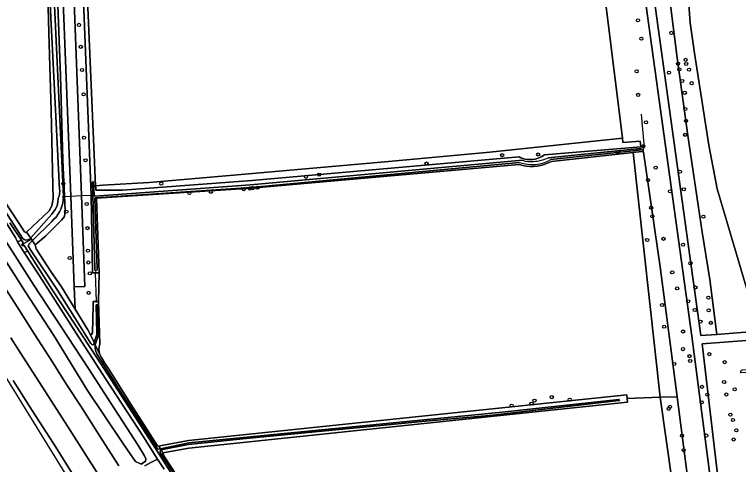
# Model space of a CAD drawing. Extents: x 161385 to 162589, y 388479 to 389756.
# Drawn here: x 161804.9 to 162030.1, y 389100.4 to 389240.5 of the extents above; entities that cross this region are included whole.
import ezdxf

# ---------------------------------------------------------------- set-up
doc = ezdxf.new("R2010")
doc.units = 0
for name, color, linetype in [('IMGEO_Berm_groen', 7, 'Continuous'), ('IMGEO_Boom', 7, 'Continuous'), ('IMGEO_Bouwland', 7, 'Continuous'), ('IMGEO_Duiker', 7, 'Continuous'), ('IMGEO_Grasland_agrarisch', 7, 'Continuous'), ('IMGEO_Grasland_overig', 7, 'Continuous'), ('IMGEO_Groenvoorziening', 7, 'Continuous'), ('IMGEO_Hek', 7, 'Continuous'), ('IMGEO_Loofbos', 7, 'Continuous'), ('IMGEO_Oever', 7, 'Continuous'), ('IMGEO_Rijbaan_autoweg', 7, 'Continuous'), ('IMGEO_Rijbaan_lokaal_gesloten', 7, 'Continuous'), ('IMGEO_Struiken', 7, 'Continuous'), ('IMGEO_Waterloop', 7, 'Continuous')]:
    doc.layers.add(name, color=color, linetype=linetype)

msp = doc.modelspace()

# ---------------------------------------------------------------- linework, layer by layer
at = {"layer": 'IMGEO_Berm_groen'}
for points in [[(161845.47, 389100.01), (161847.35, 389100.97), (161849.46, 389102.02), (161845.05, 389108.98), (161833.37, 389126.9), (161824.82, 389140.1), (161812.96, 389158.83), (161807.98, 389166.43), (161805.93, 389169.69), (161805.38, 389170.88), (161796.59, 389184.9)], [(161796.82, 389178.17), (161810.94, 389156.17), (161827.99, 389130.25), (161835.17, 389119.2), (161843.26, 389106.5), (161845.41, 389103.06), (161845.81, 389102.12), (161845.74, 389101.43), (161844.32, 389100.45), (161842.61, 389101.36), (161841.18, 389103.35), (161838.4, 389107.33), (161827.67, 389123.41), (161817.21, 389140.51), (161808.24, 389154.24), (161795.82, 389173.65)], [(161799.77, 389158.74), (161805.75, 389149.48), (161811.19, 389140.95), (161816.63, 389132.5), (161821.17, 389125.34), (161825.58, 389118.52), (161830.78, 389110.33), (161837.38, 389099.93)], [(161831.76, 389095.99), (161825.81, 389105.42), (161821.42, 389112.35), (161816.26, 389120.4), (161812.74, 389125.89), (161808.61, 389132.34), (161803.82, 389139.78)], [(161804.53, 389126.49), (161810.48, 389117.24), (161817.07, 389106.89), (161825.61, 389093.34)], [(161851.53, 389098.89), (161849.46, 389102.02), (161847.35, 389100.97), (161845.47, 389100.01)]]:
    msp.add_lwpolyline(points, dxfattribs=at)
at = {"layer": 'IMGEO_Boom'}
for centre in [(161825.03, 389237.24), (161998.87, 389238.66), (162009.24, 389234.75), (161999.93, 389232.95), (161825.56, 389230.41), (162013.7, 389226.35), (162011.34, 389225.19), (162011.7, 389223.41), (162013.85, 389225.08), (162014.76, 389223.32), (161825.97, 389223.17), (161998.47, 389222.79), (162008.51, 389222.36), (162012.62, 389219.78), (162015.58, 389219.08), (161826.46, 389215.65), (161998.92, 389215.45), (162013.42, 389216.11), (162013.57, 389211.06), (162001.38, 389206.88), (162013.78, 389207.39), (161826.55, 389202.16), (162013.55, 389203), (162000.51, 389199.48), (161956.63, 389196.68), (161967.82, 389196.91), (161992.62, 389197.68), (161827.03, 389195.1), (161933.09, 389194.1), (162004.39, 389192.8), (161895.64, 389189.93), (161899.72, 389190.63), (162011.92, 389191.55), (161820.14, 389187.83), (161850.6, 389187.79), (162001.98, 389188.9), (161866.03, 389185.26), (161876.24, 389186.11), (161878.11, 389186.3), (161879, 389186.43), (161880.54, 389186.56), (162008.84, 389185.42), (162013.13, 389186.06), (161859.33, 389184.93), (161827.41, 389181.49), (161821.04, 389179.11), (162002.98, 389180.34), (162003.33, 389177.63), (162019.21, 389177.52), (161827.66, 389173.97), (162001.74, 389170.28), (162006.8, 389170.64), (162012.87, 389168.84), (161827.81, 389166.96), (161822.12, 389164.67), (161827.91, 389163.27), (162015.18, 389163.02), (161828.37, 389159.87), (162009.52, 389160.18), (161828.04, 389153.83), (162011.06, 389155.21), (162016.74, 389155.47), (162020.75, 389152.3), (162006.35, 389150.06), (162014.47, 389151.2), (162016.53, 389148.5), (162020.86, 389148.4), (162018.31, 389144.87), (162021.51, 389144.49), (162007.02, 389143.29), (162012.9, 389141.79), (162012.89, 389136.31), (162014.9, 389134.12), (162021.05, 389134.72), (162010.12, 389131.7), (162015.11, 389132.61), (162025.84, 389132.25), (162018.78, 389124.55), (162025.65, 389126.04), (162020.46, 389122.11), (162026.33, 389122.18), (162028.96, 389123.81), (161966.67, 389120.27), (161972.05, 389121.36), (161977.62, 389120.55), (162018.69, 389119.74), (161959.56, 389118.68), (161965.74, 389119.35), (162008.42, 389117.73), (162008.85, 389118.34), (162027.6, 389115.92), (162028.39, 389114.22), (162029.47, 389111.02), (162012.57, 389109.35), (162020.09, 389109.39), (162028.64, 389108.18), (162013.06, 389104.83)]:
    msp.add_circle(centre, 0.489, dxfattribs=at)
at = {"layer": 'IMGEO_Bouwland'}
for points in [[(161832.39, 389187.32), (161846.8, 389188.21), (161875.4, 389190.65), (161920.18, 389194.57), (161952.75, 389197.67), (161994.01, 389201.93), (161983.5, 389287.11), (161924.26, 389279.34), (161876.31, 389273.61), (161828.69, 389270.64), (161826.64, 389270.52), (161826.68, 389267.5), (161827.44, 389250), (161830.17, 389187.18)], [(161997.37, 389197.5), (161971.93, 389194.76), (161971.72, 389194.65), (161970.71, 389194.17), (161969.66, 389193.78), (161968.58, 389193.49), (161967.48, 389193.29), (161966.37, 389193.2), (161965.25, 389193.2), (161964.14, 389193.31), (161963.04, 389193.51), (161961.96, 389193.81), (161878.64, 389186.39), (161830.48, 389183.25), (161831.27, 389160.03), (161831.07, 389151.09), (161831.53, 389137.98), (161831.28, 389136.96), (161831.23, 389136.4), (161831.29, 389135.51), (161831.53, 389134.58), (161831.96, 389133.71), (161833, 389131.96), (161834.32, 389130.04), (161841.17, 389119.12), (161849.47, 389106.2), (161849.87, 389106.11), (161850.73, 389106.33), (161859.07, 389107.88), (161995.44, 389122.06), (161995.52, 389120.96), (162005.74, 389121.3)], [(162005.74, 389121.3), (161995.52, 389120.96), (161995.61, 389119.78), (161859.16, 389105.46), (161851.12, 389103.98), (161851.17, 389103.5), (161851.5, 389102.93), (161851.61, 389102.76), (161868.7, 389076.66), (161873.06, 389069.66), (161883.53, 389054.11), (161888.33, 389046.83), (161892.52, 389039.97), (161902.21, 389041.07), (161902.14, 389042.12), (162000, 389054.06), (162008.56, 389055.1), (162008.87, 389053.94), (162015.23, 389054.69)]]:
    msp.add_lwpolyline(points, close=True, dxfattribs=at)
at = {"layer": 'IMGEO_Duiker'}
for points in [[(161819.75, 389183.74), (161820.21, 389183.77), (161822.47, 389183.9), (161825.77, 389184.1), (161828.76, 389184.28)], [(161830.48, 389150.81), (161830.47, 389151.09), (161830.18, 389160.05), (161830.17, 389160.39)]]:
    msp.add_lwpolyline(points, dxfattribs=at)
at = {"layer": 'IMGEO_Grasland_agrarisch'}
msp.add_lwpolyline([(162014.59, 389245.17), (162015.14, 389237.87), (162016.44, 389228.43), (162020.93, 389199.81), (162023.52, 389186.23), (162034.74, 389148.32), (162044.41, 389151.09), (162057.53, 389154.85), (162075.51, 389160.21), (162105.53, 389168.55), (162118.46, 389172.23), (162124.12, 389177.53), (162128.19, 389182.62), (162162, 389189.34), (162165.12, 389189.86), (162169.94, 389176.12), (162346.37, 389210.84)], dxfattribs=at)
at = {"layer": 'IMGEO_Grasland_overig'}
for points in [[(162162.3, 389085.5), (162110.46, 389129.68), (162098.25, 389139.53), (162076.33, 389137.81), (162066.45, 389144.17), (162033.56, 389141.66), (162023.44, 389140.88), (162018.45, 389140.5), (162003.31, 389249.91), (162000.43, 389249.89), (162015.66, 389140.33), (162027.25, 389050.9)], [(162024.44, 389090.35), (162018.81, 389137.92), (162066.69, 389141.63), (162076.97, 389133.62), (162097.11, 389135.29), (162100.7, 389135.29), (162109.04, 389128.66), (162160.7, 389084.27)]]:
    msp.add_lwpolyline(points, dxfattribs=at)
for points in [[(161994.17, 389200.64), (161994.01, 389201.93), (161952.75, 389197.67), (161920.18, 389194.57), (161875.4, 389190.65), (161846.8, 389188.21), (161832.39, 389187.32), (161830.17, 389187.18), (161830.2, 389186.46), (161830.23, 389185.78), (161838.5, 389185.77), (161878.75, 389188.77), (161961.9, 389196.14), (161962.48, 389195.86), (161963.09, 389195.64), (161963.71, 389195.47), (161964.35, 389195.35), (161965, 389195.29), (161965.64, 389195.3), (161966.29, 389195.35), (161966.93, 389195.47), (161967.55, 389195.65), (161968.16, 389195.87), (161968.74, 389196.16), (161969.3, 389196.49), (161969.76, 389196.82), (161999.8, 389199.31), (161999.53, 389201.05)], [(162005.73, 389161.92), (162000.53, 389197.58), (162000.52, 389197.84), (162000, 389197.78), (161997.37, 389197.5), (162005.74, 389121.3), (162011.03, 389121.47)], [(162011.03, 389121.47), (162005.74, 389121.3), (162015.23, 389054.69), (162020.58, 389055.32), (162015.1, 389097.05), (162014.29, 389096.58)]]:
    msp.add_lwpolyline(points, close=True, dxfattribs=at)
at = {"layer": 'IMGEO_Groenvoorziening'}
for points in [[(161818.28, 389246.31), (161819.3, 389221.36), (161819.94, 389195.11), (161820.68, 389179.59), (161820.46, 389177.56), (161819.6, 389176.5), (161814.63, 389171.42), (161811.36, 389168.79), (161811.54, 389167.99), (161811.7, 389167.54), (161816.23, 389160.43), (161819.54, 389155.72), (161823.85, 389148.72), (161823.54, 389155.66), (161822.47, 389183.9), (161819.9, 389250)], [(161823.28, 389250), (161825.77, 389184.1), (161826.84, 389155.8), (161823.54, 389155.66), (161823.85, 389148.72), (161827.78, 389142.35), (161828.52, 389140.95), (161828.93, 389140.86), (161829.25, 389141.42), (161829.42, 389149.91), (161829.46, 389151.08), (161830.15, 389151.09), (161830.47, 389151.09), (161831.07, 389151.09), (161831.27, 389160.03), (161830.18, 389160.05), (161830.04, 389160.06), (161829.19, 389160.08), (161828.76, 389184.28), (161826.22, 389250)]]:
    msp.add_lwpolyline(points, dxfattribs=at)
at = {"layer": 'IMGEO_Hek'}
for points in [[(162000.62, 389199.38), (162000.74, 389200.12), (162000, 389209.44)], [(162000.52, 389197.84), (162000.53, 389197.58), (162005.73, 389161.92), (162011.03, 389121.47), (162014.29, 389096.58)]]:
    msp.add_lwpolyline(points, dxfattribs=at)
at = {"layer": 'IMGEO_Loofbos'}
for points in [[(161794.79, 389192.93), (161806.22, 389175.7), (161808.05, 389172.84), (161808.45, 389172.6), (161808.71, 389172.73), (161815.73, 389179.37), (161816.58, 389180.95), (161816.97, 389183.18), (161816.83, 389187.25), (161816.34, 389210.58), (161815.63, 389234.8), (161814.96, 389258.6), (161813.67, 389283.96), (161812.61, 389303.11), (161809.61, 389302.69), (161731.43, 389292.15)], [(161983.5, 389287.11), (161994.01, 389201.93), (161994.17, 389200.64), (161999.53, 389201.05), (161999.8, 389199.31), (162000, 389199.33), (162000.62, 389199.38), (162000.52, 389197.84), (162000.53, 389197.58), (162005.73, 389161.92), (162011.03, 389121.47), (162014.29, 389096.58)], [(162027.25, 389050.9), (162015.66, 389140.33), (162000.43, 389249.89)], [(162003.31, 389249.91), (162018.45, 389140.5), (162023.44, 389140.88), (162021.18, 389157.98), (162018.79, 389172.73), (162014.4, 389202.82), (162011.07, 389226.98), (162008.13, 389250)], [(162008.13, 389250), (162011.07, 389226.98), (162014.4, 389202.82), (162018.79, 389172.73), (162021.18, 389157.98), (162023.44, 389140.88), (162033.56, 389141.66)], [(162034.74, 389148.32), (162023.52, 389186.23), (162020.93, 389199.81), (162016.44, 389228.43), (162015.14, 389237.87), (162014.59, 389245.17)]]:
    msp.add_lwpolyline(points, dxfattribs=at)
msp.add_lwpolyline([(162073.83, 389097.6), (162073.22, 389097.52), (162072.83, 389100.6), (162070.47, 389131.59), (162030.97, 389128.88), (162030.74, 389129.03), (162030.95, 389129.67), (162031.3, 389129.85), (162076.97, 389133.62), (162066.69, 389141.63), (162018.81, 389137.92), (162024.44, 389090.35), (162030.31, 389090.98), (162044.93, 389092.57), (162074.12, 389093.65)], close=True, dxfattribs=at)
at = {"layer": 'IMGEO_Oever'}
for points in [[(161814.96, 389258.6), (161815.63, 389234.8), (161816.34, 389210.58), (161816.83, 389187.25), (161816.97, 389183.18), (161816.58, 389180.95), (161815.73, 389179.37), (161808.71, 389172.73), (161809.98, 389170.84), (161810.08, 389170.95), (161816.57, 389178.3), (161817.59, 389179.72), (161818.22, 389180.93), (161818.44, 389182.1), (161818.54, 389183.3), (161818.71, 389183.68), (161818.84, 389184.07), (161818.93, 389184.46), (161818.99, 389184.87), (161819.02, 389185.28), (161819, 389185.68), (161818.95, 389186.09), (161815.73, 389250)], [(161817.05, 389250), (161820.21, 389183.77), (161820.2, 389183.61), (161820.11, 389182.65), (161819.94, 389181.71), (161819.68, 389180.79), (161819.34, 389179.89), (161818.92, 389179.03), (161818.43, 389178.2), (161817.86, 389177.43), (161817.23, 389176.71), (161816.54, 389176.05), (161810.6, 389170.15), (161810.51, 389170.06), (161811.36, 389168.79), (161814.63, 389171.42), (161819.6, 389176.5), (161820.46, 389177.56), (161820.68, 389179.59), (161819.94, 389195.11), (161819.3, 389221.36), (161818.28, 389246.31)], [(161826.22, 389250), (161828.76, 389184.28), (161829.19, 389160.08), (161830.04, 389160.06), (161830.18, 389160.05), (161831.27, 389160.03), (161830.48, 389183.25), (161878.64, 389186.39), (161961.96, 389193.81), (161963.04, 389193.51), (161964.14, 389193.31), (161965.25, 389193.2), (161966.37, 389193.2), (161967.48, 389193.29), (161968.58, 389193.49), (161969.66, 389193.78), (161970.71, 389194.17), (161971.72, 389194.65), (161971.93, 389194.76), (161997.37, 389197.5), (162000, 389197.78), (162000.52, 389197.84), (162000.62, 389199.38), (162000, 389199.33), (161999.8, 389199.31), (161969.76, 389196.82), (161969.3, 389196.49), (161968.74, 389196.16), (161968.16, 389195.87), (161967.55, 389195.65), (161966.93, 389195.47), (161966.29, 389195.35), (161965.64, 389195.3), (161965, 389195.29), (161964.35, 389195.35), (161963.71, 389195.47), (161963.09, 389195.64), (161962.48, 389195.86), (161961.9, 389196.14), (161878.75, 389188.77), (161838.5, 389185.77), (161830.23, 389185.78), (161830.2, 389186.46), (161830.17, 389187.18), (161827.44, 389250)], [(161783.67, 389207.7), (161807.49, 389170.89), (161807.98, 389170.39), (161808.41, 389170.22), (161809.04, 389170.31), (161809.66, 389170.57), (161809.96, 389170.81), (161809.98, 389170.84), (161808.71, 389172.73), (161808.45, 389172.6), (161808.05, 389172.84), (161806.22, 389175.7), (161794.79, 389192.93)], [(161970.98, 389195.84), (161999.69, 389198.72)], [(161999.69, 389198.72), (161999.87, 389198.67), (161999.89, 389198.64), (161999.91, 389198.57), (161999.91, 389198.49), (161999.82, 389198.37), (161997.31, 389198.07), (161971.75, 389195.33)], [(161962.02, 389194.39), (161878.46, 389186.66), (161830.22, 389183.44), (161830.08, 389183.39), (161830.04, 389183.37), (161829.99, 389183.33), (161829.96, 389183.31), (161829.91, 389183.16), (161830.65, 389161.26), (161830.64, 389161.08), (161830.58, 389160.9), (161830.49, 389160.8), (161830.25, 389160.72), (161830.15, 389160.75), (161830.04, 389160.83), (161829.94, 389160.98), (161829.9, 389161.15), (161829.89, 389161.33), (161829.33, 389184.29), (161829.18, 389188.23), (161829.23, 389188.35), (161829.26, 389188.4), (161829.33, 389188.44), (161829.36, 389188.44), (161829.46, 389188.4), (161829.5, 389188.35), (161829.55, 389188.22), (161829.62, 389186.44), (161829.72, 389184.14), (161829.79, 389183.94), (161829.91, 389183.9), (161878.3, 389187.46), (161962.91, 389195.08)], [(161796.59, 389184.9), (161805.38, 389170.88), (161805.93, 389169.69), (161807.16, 389170.21), (161803.45, 389175.59)], [(161864.64, 389080.4), (161849.9, 389103.55), (161830.66, 389133.47), (161816.56, 389155.01), (161809.07, 389166.84), (161807.98, 389166.43), (161812.96, 389158.83), (161824.82, 389140.1), (161833.37, 389126.9), (161845.05, 389108.98), (161849.46, 389102.02), (161851.53, 389098.89)], [(161830.32, 389149.93), (161830.4, 389150.07), (161830.44, 389150.1), (161830.51, 389150.11), (161830.56, 389150.11), (161830.65, 389150.09), (161830.68, 389150.06), (161830.74, 389149.91), (161830.99, 389141), (161830.97, 389140.66), (161830.91, 389140.37), (161830.84, 389140.11), (161830.08, 389137.66), (161831.53, 389134.58), (161831.29, 389135.51), (161831.23, 389136.4), (161831.28, 389136.96), (161831.53, 389137.98), (161831.07, 389151.09), (161830.47, 389151.09), (161830.15, 389151.09), (161829.46, 389151.08), (161829.42, 389149.91), (161829.25, 389141.42), (161828.93, 389140.86), (161828.52, 389140.95), (161829.74, 389138.37), (161830.45, 389140.55)], [(161830.56, 389141.39), (161830.32, 389149.93)], [(161868.7, 389076.66), (161851.61, 389102.76), (161851.5, 389102.93), (161851.17, 389103.5), (161851.12, 389103.98), (161850.57, 389104.92), (161850.29, 389104.51), (161850.25, 389104.14), (161850.41, 389103.81), (161850.43, 389103.76), (161903.96, 389020.92)]]:
    msp.add_lwpolyline(points, dxfattribs=at)
for points in [[(161807.96, 389168.59), (161807.43, 389168.54), (161807.36, 389168.61), (161807.26, 389168.71), (161807.53, 389169.16), (161807.54, 389169.63), (161807.16, 389170.21), (161805.93, 389169.69), (161807.98, 389166.43), (161809.07, 389166.84)], [(161811.36, 389168.79), (161810.51, 389170.06), (161810.47, 389170.03), (161809.58, 389169.2), (161809.23, 389168.49), (161809.96, 389167.19), (161818.11, 389154.95), (161823.89, 389145.7), (161828.71, 389138.08), (161829.04, 389137.7), (161829.29, 389137.6), (161829.61, 389137.79), (161829.74, 389138.37), (161828.52, 389140.95), (161827.78, 389142.35), (161823.85, 389148.72), (161819.54, 389155.72), (161816.23, 389160.43), (161811.7, 389167.54), (161811.54, 389167.99)], [(161830.08, 389137.66), (161830, 389136.6), (161830.12, 389135.94), (161830.58, 389134.82), (161837.68, 389123.4), (161849.43, 389105.31), (161849.87, 389105.18), (161850.39, 389105.22), (161849.87, 389106.11), (161849.47, 389106.2), (161841.17, 389119.12), (161834.32, 389130.04), (161833, 389131.96), (161831.96, 389133.71), (161831.53, 389134.58)], [(161992.87, 389120.63), (161993.02, 389120.58), (161993.06, 389120.52), (161993.08, 389120.44), (161993.08, 389120.35), (161993.07, 389120.32), (161993.04, 389120.29), (161992.87, 389120.26), (161953.7, 389115.79), (161932.76, 389113.83), (161877.05, 389108.46), (161858.99, 389106.56), (161850.57, 389104.92), (161851.12, 389103.98), (161859.16, 389105.46), (161995.61, 389119.78), (161995.52, 389120.96), (161995.44, 389122.06), (161859.07, 389107.88), (161850.73, 389106.33), (161849.87, 389106.11), (161850.39, 389105.22), (161859.17, 389107.09), (161956.67, 389116.69)]]:
    msp.add_lwpolyline(points, close=True, dxfattribs=at)
for centre, radius, start, end in [((161965.84, 389205.74), 11.97, 251.3514, 299.5742), ((161965.57, 389203.7), 9.02, 252.8684, 274.9782), ((161965.12, 389209.91), 15.24, 274.6402, 292.6336), ((161827.84, 389141.33), 2.72, 343.3833, 1.3473)]:
    msp.add_arc(centre, radius, start, end, dxfattribs=at)
at = {"layer": 'IMGEO_Rijbaan_autoweg'}
for points in [[(161837.38, 389099.93), (161830.78, 389110.33), (161825.58, 389118.52), (161821.17, 389125.34), (161816.63, 389132.5), (161811.19, 389140.95), (161805.75, 389149.48), (161799.77, 389158.74)], [(161803.82, 389139.78), (161808.61, 389132.34), (161812.74, 389125.89), (161816.26, 389120.4), (161821.42, 389112.35), (161825.81, 389105.42), (161831.76, 389095.99)], [(161796.88, 389136.13), (161823.66, 389092.84)], [(161825.61, 389093.34), (161817.07, 389106.89), (161810.48, 389117.24), (161804.53, 389126.49)]]:
    msp.add_lwpolyline(points, dxfattribs=at)
at = {"layer": 'IMGEO_Rijbaan_lokaal_gesloten'}
msp.add_lwpolyline([(161819.9, 389250), (161822.47, 389183.9), (161823.54, 389155.66), (161826.84, 389155.8), (161825.77, 389184.1), (161823.28, 389250)], dxfattribs=at)
at = {"layer": 'IMGEO_Struiken'}
msp.add_lwpolyline([(161795.82, 389173.65), (161808.24, 389154.24), (161817.21, 389140.51), (161827.67, 389123.41), (161838.4, 389107.33), (161841.18, 389103.35), (161842.61, 389101.36), (161844.32, 389100.45), (161845.74, 389101.43), (161845.81, 389102.12), (161845.41, 389103.06), (161843.26, 389106.5), (161835.17, 389119.2), (161827.99, 389130.25), (161810.94, 389156.17), (161796.82, 389178.17)], dxfattribs=at)
at = {"layer": 'IMGEO_Waterloop'}
for points in [[(161815.73, 389250), (161818.95, 389186.09), (161819, 389185.68), (161819.02, 389185.28), (161818.99, 389184.87), (161818.93, 389184.46), (161818.84, 389184.07), (161818.71, 389183.68), (161818.54, 389183.3), (161818.44, 389182.1), (161818.22, 389180.93), (161817.59, 389179.72), (161816.57, 389178.3), (161810.08, 389170.95), (161809.98, 389170.84), (161810.2, 389170.52), (161810.51, 389170.06), (161810.6, 389170.15), (161816.54, 389176.05), (161817.23, 389176.71), (161817.86, 389177.43), (161818.43, 389178.2), (161818.92, 389179.03), (161819.34, 389179.89), (161819.68, 389180.79), (161819.94, 389181.71), (161820.11, 389182.65), (161820.2, 389183.61), (161820.21, 389183.77), (161817.05, 389250)], [(161803.45, 389175.59), (161807.16, 389170.21), (161807.54, 389169.63), (161807.53, 389169.16), (161807.26, 389168.71), (161807.36, 389168.61), (161807.9, 389169.16), (161810.2, 389170.52), (161809.98, 389170.84), (161809.96, 389170.81), (161809.66, 389170.57), (161809.04, 389170.31), (161808.41, 389170.22), (161807.98, 389170.39), (161807.49, 389170.89), (161783.67, 389207.7)], [(161971.75, 389195.33), (161997.31, 389198.07), (161999.82, 389198.37), (161999.91, 389198.49), (161999.91, 389198.57), (161999.89, 389198.64), (161999.87, 389198.67), (161999.69, 389198.72), (161970.98, 389195.84)], [(161962.91, 389195.08), (161878.3, 389187.46), (161829.91, 389183.9), (161829.79, 389183.94), (161829.72, 389184.14), (161829.62, 389186.44), (161829.55, 389188.22), (161829.5, 389188.35), (161829.46, 389188.4), (161829.36, 389188.44), (161829.33, 389188.44), (161829.26, 389188.4), (161829.23, 389188.35), (161829.18, 389188.23), (161829.33, 389184.29), (161829.89, 389161.33), (161829.9, 389161.15), (161829.94, 389160.98), (161830.04, 389160.83), (161830.15, 389160.75), (161830.25, 389160.72), (161830.49, 389160.8), (161830.58, 389160.9), (161830.64, 389161.08), (161830.65, 389161.26), (161829.91, 389183.16), (161829.96, 389183.31), (161829.99, 389183.33), (161830.04, 389183.37), (161830.08, 389183.39), (161830.22, 389183.44), (161878.46, 389186.66), (161962.02, 389194.39)], [(161903.96, 389020.92), (161850.43, 389103.76), (161850.41, 389103.81), (161850.25, 389104.14), (161850.29, 389104.51), (161850.57, 389104.92), (161850.39, 389105.22), (161849.87, 389105.18), (161849.43, 389105.31), (161837.68, 389123.4), (161830.58, 389134.82), (161830.12, 389135.94), (161830, 389136.6), (161830.08, 389137.66), (161829.74, 389138.37), (161829.61, 389137.79), (161829.29, 389137.6), (161829.04, 389137.7), (161828.71, 389138.08), (161823.89, 389145.7), (161818.11, 389154.95), (161809.96, 389167.19), (161809.23, 389168.49), (161809.58, 389169.2), (161810.47, 389170.03), (161810.51, 389170.06), (161810.2, 389170.52), (161807.9, 389169.16), (161807.36, 389168.61), (161807.43, 389168.54), (161807.96, 389168.59), (161809.07, 389166.84), (161816.56, 389155.01), (161830.66, 389133.47), (161849.9, 389103.55), (161864.64, 389080.4)], [(161830.45, 389140.55), (161829.74, 389138.37), (161830.08, 389137.66), (161830.84, 389140.11), (161830.91, 389140.37), (161830.97, 389140.66), (161830.99, 389141), (161830.74, 389149.91)], [(161830.74, 389149.91), (161830.68, 389150.06), (161830.65, 389150.09), (161830.56, 389150.11), (161830.51, 389150.11), (161830.44, 389150.1), (161830.4, 389150.07), (161830.32, 389149.93), (161830.56, 389141.39)]]:
    msp.add_lwpolyline(points, dxfattribs=at)
msp.add_lwpolyline([(161992.87, 389120.26), (161993.04, 389120.29), (161993.07, 389120.32), (161993.08, 389120.35), (161993.08, 389120.44), (161993.06, 389120.52), (161993.02, 389120.58), (161992.87, 389120.63), (161956.67, 389116.69), (161859.17, 389107.09), (161850.39, 389105.22), (161850.57, 389104.92), (161858.99, 389106.56), (161877.05, 389108.46), (161932.76, 389113.83), (161953.7, 389115.79)], close=True, dxfattribs=at)
for centre, radius, start, end in [((161965.84, 389205.74), 11.97, 251.3514, 299.5742), ((161965.57, 389203.7), 9.02, 252.8684, 274.9782), ((161965.12, 389209.91), 15.24, 274.6402, 292.6336), ((161827.84, 389141.33), 2.72, 343.3833, 1.3473)]:
    msp.add_arc(centre, radius, start, end, dxfattribs=at)

doc.saveas('drawing.dxf')
